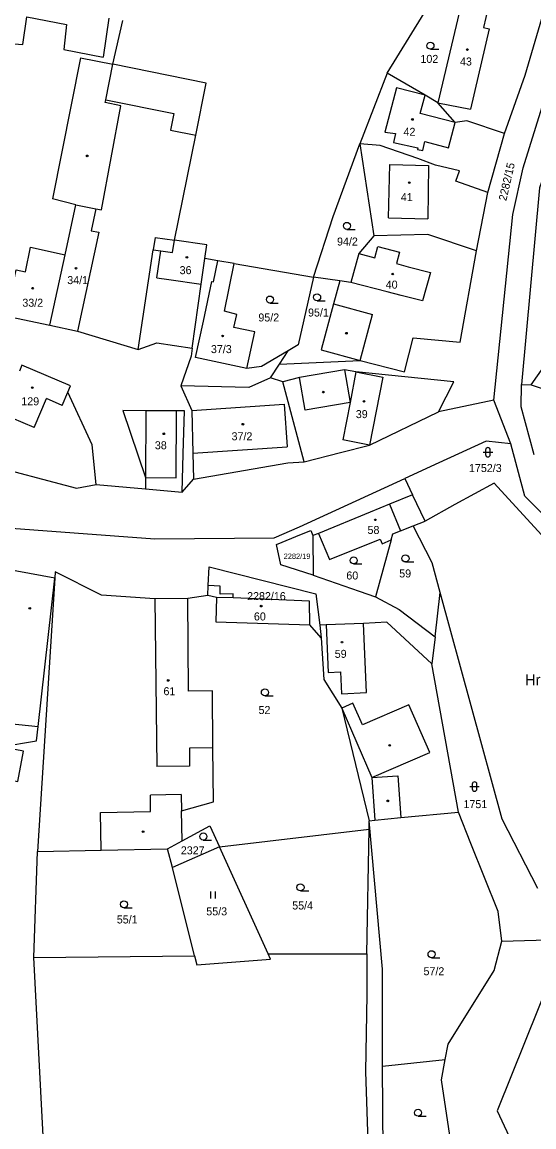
# Model space of a CAD drawing. Extents: x -725728 to -720881, y -1068679 to -1063504.
# Drawn here: x -722824.4 to -722715.6, y -1065814.1 to -1065579.4 of the extents above; entities that cross this region are included whole.
import ezdxf

# ---------------------------------------------------------------- set-up
doc = ezdxf.new("R2010")
doc.units = 0
for name, color, linetype in [('Hranice parcel', 7, 'Continuous'), ('Parcelní čísla', 7, 'Continuous'), ('Pop  PČ popisy', 7, 'Continuous'), ('Vnitřní kresba', 7, 'Continuous'), ('Značky budov', 7, 'Continuous'), ('Značky kultur', 7, 'Continuous')]:
    doc.layers.add(name, color=color, linetype=linetype)

# ---------------------------------------------------------------- blocks, each defined once
blk = doc.blocks.new('4.02_4')
at = {"layer": 'Značky budov'}
blk.add_circle((-0.001, 0), 0.0175, dxfattribs=at)
blk = doc.blocks.new('4.02_3')
at = {"layer": 'Značky budov'}
blk.add_circle((-0.001, 0), 0.0175, dxfattribs=at)
blk = doc.blocks.new('3.04_2')
at = {"layer": 'Značky kultur'}
blk.add_line((0.001, 0), (0.176, 0), dxfattribs=at)
blk.add_circle((0.001, 0.075), 0.075, dxfattribs=at)
blk = doc.blocks.new('3.06_1')
at = {"layer": 'Značky kultur'}
for p, q in [((-0.051, 0), (-0.051, 0.15)), ((0.049, 0), (0.049, 0.15))]:
    blk.add_line(p, q, dxfattribs=at)
blk = doc.blocks.new('3.04_3')
at = {"layer": 'Značky kultur'}
blk.add_line((0.001, 0), (0.176, 0), dxfattribs=at)
blk.add_circle((0.001, 0.075), 0.075, dxfattribs=at)
blk = doc.blocks.new('3.16_2')
at = {"layer": 'Značky kultur'}
for p, q in [((-0.1, 0.1), (0.1, 0.1)), ((-0.05, 0.15), (-0.05, 0.05)), ((0.05, 0.05), (0.05, 0.15))]:
    blk.add_line(p, q, dxfattribs=at)
for centre, start, end in [((0, 0.15), 0, 180), ((0, 0.05), 180, 359.9879)]:
    blk.add_arc(centre, 0.05, start, end, dxfattribs=at)

msp = doc.modelspace()

# ---------------------------------------------------------------- linework, layer by layer
at = {"layer": 'Hranice parcel'}
for p, q in [((-722746.75, -1065590.28), (-722734.16, -1065569.77)), ((-722805.11, -1065588.37), (-722802.96, -1065579.06)), ((-722746.75, -1065590.28), (-722752.56, -1065605.27)), ((-722725.4, -1065615.62), (-722721.81, -1065603.05)), ((-722752.56, -1065605.27), (-722749.59, -1065624.8)), ((-722727.77, -1065628), (-722725.4, -1065615.62)), ((-722818.46, -1065643.83), (-722815.23, -1065628.82)), ((-722781.35, -1065640.85), (-722779.28, -1065630.7)), ((-722779.28, -1065630.7), (-722762.43, -1065633.61)), ((-722756.86, -1065634.37), (-722762.43, -1065633.61)), ((-722716.15, -1065656.47), (-722704.19, -1065639.31)), ((-722830.19, -1065641.31), (-722818.46, -1065643.83)), ((-722769.68, -1065652.11), (-722767.81, -1065649.22)), ((-722771.55, -1065655.01), (-722769.68, -1065652.11)), ((-722769.68, -1065652.11), (-722752.5, -1065651.27)), ((-722768.99, -1065655.86), (-722771.55, -1065655.01)), ((-722764.41, -1065672.84), (-722768.99, -1065655.86)), ((-722718.22, -1065656.43), (-722716.15, -1065656.47)), ((-722724.08, -1065659.73), (-722735.88, -1065662.19)), ((-722720.49, -1065669), (-722724.08, -1065659.73)), ((-722808.63, -1065677.63), (-722798.18, -1065678.58)), ((-722790.39, -1065679.28), (-722787.95, -1065676.53)), ((-722743.01, -1065676.34), (-722741.37, -1065679.81)), ((-722798.18, -1065678.58), (-722790.39, -1065679.28)), ((-722738.73, -1065685.41), (-722741.37, -1065679.81)), ((-722741.27, -1065686.42), (-722738.73, -1065685.41)), ((-722743.98, -1065687.5), (-722741.27, -1065686.42)), ((-722761.35, -1065688.03), (-722762.57, -1065688.45)), ((-722762.57, -1065688.45), (-722762.54, -1065696.93)), ((-722761.35, -1065688.03), (-722759.02, -1065693.56)), ((-722745.93, -1065689.42), (-722749.25, -1065701.49)), ((-722769.4, -1065694.74), (-722770.3, -1065690.4)), ((-722762.54, -1065696.93), (-722769.4, -1065694.74)), ((-722817.42, -1065697.55), (-722821.15, -1065755.62)), ((-722784.91, -1065701.23), (-722789.14, -1065701.85)), ((-722783.04, -1065701.68), (-722784.91, -1065701.23)), ((-722736.55, -1065710.01), (-722735.52, -1065700.61)), ((-722760.81, -1065710.22), (-722763.23, -1065707.48)), ((-722761.13, -1065707.55), (-722760.81, -1065710.22)), ((-722736.55, -1065710.01), (-722737.27, -1065715.76)), ((-722731.64, -1065747.24), (-722737.27, -1065715.76)), ((-722782.44, -1065754.61), (-722750.63, -1065750.88)), ((-722751.14, -1065777.37), (-722750.63, -1065750.88)), ((-722750.63, -1065750.88), (-722750.59, -1065749.07)), ((-722793.45, -1065755.05), (-722790.35, -1065753.37)), ((-722821.92, -1065778.13), (-722821.15, -1065755.62)), ((-722792.45, -1065759), (-722793.45, -1065755.05)), ((-722782.44, -1065754.61), (-722792.45, -1065759)), ((-722772.09, -1065777.37), (-722782.44, -1065754.61)), ((-722787.73, -1065777.75), (-722792.45, -1065759)), ((-722722.41, -1065774.64), (-722708.75, -1065774.23)), ((-722821.92, -1065778.13), (-722787.73, -1065777.75)), ((-722772.09, -1065777.37), (-722751.14, -1065777.37)), ((-722747.77, -1065801.21), (-722734.44, -1065799.83)), ((-722747.54, -1065826.06), (-722747.77, -1065801.21))]:
    msp.add_line(p, q, dxfattribs=at)
for points in [[(-722724.6, -1065573.31), (-722730.2, -1065571.99), (-722735.98, -1065596.55)], [(-722721.81, -1065603.05), (-722717.45, -1065590.7), (-722713.55, -1065577.41)], [(-722700.77, -1065576.21), (-722714.42, -1065614.6), (-722718.22, -1065656.43)], [(-722724.08, -1065659.73), (-722720.1, -1065620.32), (-722717.9, -1065610.34), (-722708.09, -1065578.97)], [(-722815.23, -1065628.82), (-722812.95, -1065618.2), (-722808.69, -1065619.09), (-722807.49, -1065619.32), (-722803.4, -1065597.18), (-722806.73, -1065596.51), (-722806.61, -1065595.93), (-722805.11, -1065588.37)], [(-722792.02, -1065625.76), (-722787.46, -1065603.45), (-722785.26, -1065592.37), (-722805.11, -1065588.37)], [(-722735.98, -1065596.55), (-722738.73, -1065594.96), (-722746.75, -1065590.28)], [(-722721.81, -1065603.05), (-722729.84, -1065600.36), (-722732.34, -1065600.76), (-722735.98, -1065596.55)], [(-722762.43, -1065633.61), (-722758.25, -1065620.71), (-722752.56, -1065605.27)], [(-722725.4, -1065615.62), (-722732.2, -1065613.18), (-722731.43, -1065611.01), (-722736.51, -1065609.83), (-722740.29, -1065608.38), (-722748.24, -1065605.65), (-722752.56, -1065605.27)], [(-722799.7, -1065648.94), (-722796.51, -1065627.8), (-722794.92, -1065628.03), (-722792.39, -1065628.39), (-722792.02, -1065625.76)], [(-722785.52, -1065629.63), (-722785.11, -1065626.75), (-722792.02, -1065625.76)], [(-722749.59, -1065624.8), (-722752.8, -1065628.57), (-722754.48, -1065634.7), (-722756.86, -1065634.37)], [(-722727.77, -1065628), (-722738.11, -1065624.55), (-722749.59, -1065624.8)], [(-722830.19, -1065641.31), (-722828.58, -1065633.83), (-722826.14, -1065634.35), (-722825.64, -1065632.01), (-722823.68, -1065632.43), (-722822.57, -1065627.25), (-722815.23, -1065628.82)], [(-722752.5, -1065651.27), (-722743.12, -1065653.68), (-722741.27, -1065646.5), (-722731.24, -1065647.42), (-722727.77, -1065628)], [(-722788.21, -1065648.71), (-722786.29, -1065635.09), (-722785.52, -1065629.63)], [(-722779.28, -1065630.7), (-722782.8, -1065630.1), (-722785.52, -1065629.63)], [(-722762.43, -1065633.61), (-722765.73, -1065648), (-722767.81, -1065649.22)], [(-722756.86, -1065634.37), (-722758.17, -1065639.26), (-722760.8, -1065649.04), (-722752.5, -1065651.27)], [(-722934.95, -1065637.62), (-722923.81, -1065650.32), (-722892.82, -1065672.31), (-722858.16, -1065684.59), (-722796.19, -1065689.18), (-722770.83, -1065688.98), (-722765.45, -1065686.63), (-722743.01, -1065676.34)], [(-722776.63, -1065653.02), (-722774.94, -1065645.24), (-722779.36, -1065644.32), (-722778.72, -1065641.52), (-722781.35, -1065640.85)], [(-722818.46, -1065643.83), (-722812.59, -1065645.09), (-722799.7, -1065648.94)], [(-722799.7, -1065648.94), (-722795.78, -1065647.57), (-722788.21, -1065648.71)], [(-722788.21, -1065648.71), (-722788.45, -1065650.37), (-722790.68, -1065656.71)], [(-722767.81, -1065649.22), (-722773.52, -1065652.58), (-722776.63, -1065653.02)], [(-722808.63, -1065677.63), (-722809.51, -1065669.22), (-722814.64, -1065658.02), (-722814.08, -1065656.71), (-722824.42, -1065652.3), (-722824.96, -1065653.57)], [(-722771.55, -1065655.01), (-722776.2, -1065657.04), (-722790.68, -1065656.71)], [(-722735.88, -1065662.19), (-722732.6, -1065655.84), (-722753.41, -1065653.74), (-722755.87, -1065653.27), (-722765.43, -1065654.92), (-722768.99, -1065655.86)], [(-722790.68, -1065656.71), (-722788.33, -1065661.9), (-722788.09, -1065671.01), (-722787.95, -1065676.53)], [(-722715.5, -1065671.31), (-722718.3, -1065661.14), (-722718.22, -1065656.43)], [(-722716.15, -1065656.47), (-722693.76, -1065664.01), (-722684.93, -1065668.69)], [(-722790.39, -1065679.28), (-722790.15, -1065671.15), (-722789.89, -1065662.01), (-722791.55, -1065662), (-722798.07, -1065661.96), (-722803, -1065661.93), (-722798.16, -1065676.18), (-722798.18, -1065678.58)], [(-722764.41, -1065672.84), (-722756.72, -1065670.87), (-722750.51, -1065669.28), (-722735.88, -1065662.19)], [(-722720.49, -1065669), (-722725.72, -1065668.42), (-722735.77, -1065673.02), (-722743.01, -1065676.34)], [(-722662.32, -1065761.32), (-722682.81, -1065720.79), (-722703.09, -1065694.42), (-722717.5, -1065680.11), (-722720.49, -1065669)], [(-722833.27, -1065673.04), (-722812.84, -1065678.4), (-722808.63, -1065677.63)], [(-722787.95, -1065676.53), (-722767.88, -1065673.04), (-722764.41, -1065672.84)], [(-722662.32, -1065761.32), (-722676.62, -1065752.04), (-722675.66, -1065747.77), (-722677.37, -1065739.01), (-722684.74, -1065725.12), (-722703.1, -1065700.13), (-722724.07, -1065677.35), (-722732.39, -1065681.92), (-722738.73, -1065685.41)], [(-722741.37, -1065679.81), (-722746.3, -1065681.84), (-722750.41, -1065683.53), (-722761.35, -1065688.03)], [(-722770.3, -1065690.4), (-722765.01, -1065688.23), (-722763.03, -1065687.42), (-722762.57, -1065688.45)], [(-722745.93, -1065689.42), (-722745.58, -1065688.15), (-722743.98, -1065687.5)], [(-722735.52, -1065700.61), (-722737.25, -1065694.31), (-722741.27, -1065686.42)], [(-722759.02, -1065693.56), (-722748.27, -1065689.23), (-722747.84, -1065690.27), (-722745.93, -1065689.42)], [(-722817.42, -1065697.55), (-722828.23, -1065695.56), (-722833.06, -1065694.65), (-722840.32, -1065693.28)], [(-722789.14, -1065701.85), (-722796.14, -1065701.92), (-722807.49, -1065701.19), (-722817.33, -1065696.18), (-722817.42, -1065697.55)], [(-722784.91, -1065701.23), (-722784.82, -1065699.08), (-722784.65, -1065695.13), (-722761.92, -1065700.89), (-722761.13, -1065707.55)], [(-722762.54, -1065696.93), (-722752.74, -1065700.29), (-722749.25, -1065701.49)], [(-722844.8, -1065737.03), (-722825.33, -1065740.71), (-722824.12, -1065734.32), (-722828.94, -1065733.41), (-722821.32, -1065732.11), (-722820.98, -1065729.08), (-722817.42, -1065697.55)], [(-722790.35, -1065753.37), (-722790.48, -1065747), (-722783.71, -1065745.04), (-722783.82, -1065733.6), (-722783.94, -1065721.5), (-722788.99, -1065721.55), (-722789.14, -1065701.85)], [(-722783.04, -1065701.68), (-722783.2, -1065706.85), (-722763.23, -1065707.48)], [(-722763.23, -1065707.48), (-722763.27, -1065702.41), (-722779.49, -1065701.74), (-722783.04, -1065701.68)], [(-722749.25, -1065701.49), (-722744.23, -1065704.19), (-722736.55, -1065710.01)], [(-722714.72, -1065763.47), (-722722.3, -1065748.73), (-722735.52, -1065700.61)], [(-722737.27, -1065715.76), (-722746.82, -1065706.92), (-722751.82, -1065707.14), (-722759.74, -1065707.49), (-722761.13, -1065707.55)], [(-722760.81, -1065710.22), (-722760.23, -1065719.05), (-722756.44, -1065725.16), (-722750.59, -1065749.07)], [(-722750.59, -1065749.07), (-722749.41, -1065748.96), (-722743.89, -1065748.42), (-722731.64, -1065747.24)], [(-722722.41, -1065774.64), (-722723.18, -1065768.39), (-722728.97, -1065753.9), (-722731.64, -1065747.24)], [(-722790.35, -1065753.37), (-722784.45, -1065750.18), (-722782.44, -1065754.61)], [(-722747.77, -1065801.21), (-722747.77, -1065780.6), (-722750.59, -1065749.07)], [(-722821.15, -1065755.62), (-722807.55, -1065755.34), (-722793.45, -1065755.05)], [(-722734.44, -1065799.83), (-722733.83, -1065796.51), (-722724.01, -1065780.86), (-722722.41, -1065774.64)], [(-722708.75, -1065774.23), (-722723.41, -1065810.73), (-722693.47, -1065874.65), (-722685.82, -1065906.53)], [(-722822.29, -1065866.55), (-722819.53, -1065822.82), (-722821.92, -1065778.13)], [(-722787.73, -1065777.75), (-722787.24, -1065779.71), (-722771.58, -1065778.5), (-722772.09, -1065777.37)], [(-722751.14, -1065777.37), (-722751.14, -1065786.08), (-722751.39, -1065802.36), (-722750.25, -1065836.45), (-722748.67, -1065886.88)], [(-722728.96, -1065826.35), (-722733.03, -1065818.77), (-722735.24, -1065804.13), (-722734.44, -1065799.83)]]:
    msp.add_lwpolyline(points, dxfattribs=at)
at = {"layer": 'Vnitřní kresba'}
for p, q in [((-722724.6, -1065573.31), (-722726.3, -1065580.55)), ((-722824.22, -1065584.16), (-722823.4, -1065578.28)), ((-722823.4, -1065578.28), (-722814.96, -1065579.9)), ((-722814.96, -1065579.9), (-722815.52, -1065585.21)), ((-722805.96, -1065578.57), (-722807.16, -1065586.85)), ((-722725.08, -1065580.84), (-722729.1, -1065597.94)), ((-722726.3, -1065580.55), (-722725.08, -1065580.84)), ((-722826.94, -1065583.94), (-722824.22, -1065584.16)), ((-722815.52, -1065585.21), (-722807.16, -1065586.85)), ((-722811.98, -1065587.01), (-722817.93, -1065616.95)), ((-722811.98, -1065587.01), (-722805.11, -1065588.37)), ((-722744.77, -1065593.37), (-722747.26, -1065602.8)), ((-722738.73, -1065594.96), (-722744.77, -1065593.37)), ((-722806.61, -1065595.93), (-722792.15, -1065598.8)), ((-722739.74, -1065598.8), (-722738.73, -1065594.96)), ((-722735.98, -1065596.55), (-722729.1, -1065597.94)), ((-722792.15, -1065598.8), (-722792.86, -1065602.38)), ((-722732.34, -1065600.76), (-722739.74, -1065598.8)), ((-722733.76, -1065606.13), (-722732.34, -1065600.76)), ((-722792.86, -1065602.38), (-722787.46, -1065603.45)), ((-722747.26, -1065602.8), (-722745.03, -1065603.1)), ((-722745.03, -1065603.1), (-722745.45, -1065604.97)), ((-722745.45, -1065604.97), (-722740.26, -1065606.12)), ((-722739.21, -1065606.7), (-722738.79, -1065604.81)), ((-722738.79, -1065604.81), (-722733.76, -1065606.13)), ((-722740.26, -1065606.12), (-722740.33, -1065606.45)), ((-722740.33, -1065606.45), (-722739.21, -1065606.7)), ((-722746.5, -1065620.99), (-722746.18, -1065609.68)), ((-722746.18, -1065609.68), (-722737.97, -1065609.86)), ((-722737.97, -1065609.86), (-722738.16, -1065621.2)), ((-722812.95, -1065618.2), (-722817.93, -1065616.95)), ((-722808.69, -1065619.09), (-722809.68, -1065623.73)), ((-722746.5, -1065620.99), (-722738.16, -1065621.2)), ((-722808.07, -1065624.07), (-722812.59, -1065645.09)), ((-722809.68, -1065623.73), (-722808.07, -1065624.07)), ((-722796.13, -1065625.18), (-722796.51, -1065627.8)), ((-722796.13, -1065625.18), (-722792.02, -1065625.76)), ((-722795.73, -1065633.74), (-722794.92, -1065628.03)), ((-722752.8, -1065628.57), (-722749.42, -1065629.48)), ((-722749.42, -1065629.48), (-722748.77, -1065627.06)), ((-722748.77, -1065627.06), (-722744.18, -1065628.29)), ((-722744.18, -1065628.29), (-722744.83, -1065630.7)), ((-722744.83, -1065630.7), (-722742.3, -1065631.38)), ((-722742.3, -1065631.38), (-722737.59, -1065632.64)), ((-722795.73, -1065633.74), (-722793.21, -1065634.1)), ((-722737.59, -1065632.64), (-722739.25, -1065638.65)), ((-722793.21, -1065634.1), (-722786.29, -1065635.09)), ((-722746.8, -1065636.69), (-722754.48, -1065634.7)), ((-722743.83, -1065637.46), (-722746.8, -1065636.69)), ((-722739.25, -1065638.65), (-722743.83, -1065637.46)), ((-722758.17, -1065639.26), (-722749.88, -1065641.53)), ((-722752.5, -1065651.27), (-722749.88, -1065641.53)), ((-722764.23, -1065661.87), (-722765.43, -1065654.92)), ((-722755.87, -1065653.27), (-722754.67, -1065660.22)), ((-722753.41, -1065653.74), (-722754.67, -1065660.22)), ((-722753.41, -1065653.74), (-722747.72, -1065654.84)), ((-722747.72, -1065654.84), (-722750.51, -1065669.28)), ((-722821.81, -1065665.57), (-722819.18, -1065659.41)), ((-722815.84, -1065660.83), (-722819.18, -1065659.41)), ((-722815.84, -1065660.83), (-722814.64, -1065658.02)), ((-722798.07, -1065661.96), (-722798.16, -1065676.18)), ((-722791.64, -1065676.22), (-722791.55, -1065662)), ((-722788.33, -1065661.9), (-722768.65, -1065660.57)), ((-722768.65, -1065660.57), (-722768.03, -1065669.65)), ((-722754.67, -1065660.22), (-722764.23, -1065661.87)), ((-722754.67, -1065660.22), (-722756.2, -1065668.18)), ((-722821.81, -1065665.57), (-722828.81, -1065662.59)), ((-722750.51, -1065669.28), (-722756.2, -1065668.18)), ((-722788.09, -1065671.01), (-722768.03, -1065669.65)), ((-722798.16, -1065676.18), (-722791.64, -1065676.22)), ((-722746.3, -1065681.84), (-722743.98, -1065687.5)), ((-722782.25, -1065699.24), (-722784.82, -1065699.08)), ((-722782.28, -1065700.93), (-722782.25, -1065699.24)), ((-722796.14, -1065701.92), (-722795.78, -1065737.52)), ((-722779.53, -1065700.88), (-722782.28, -1065700.93)), ((-722779.49, -1065701.74), (-722779.53, -1065700.88)), ((-722759.74, -1065707.49), (-722759.29, -1065717.58)), ((-722751.17, -1065721.86), (-722751.82, -1065707.14)), ((-722759.29, -1065717.58), (-722756.71, -1065717.47)), ((-722756.71, -1065717.47), (-722756.51, -1065722.1)), ((-722756.51, -1065722.1), (-722751.17, -1065721.86)), ((-722754.05, -1065724.12), (-722756.44, -1065725.16)), ((-722756.44, -1065725.16), (-722750.02, -1065739.91)), ((-722752.04, -1065728.73), (-722754.05, -1065724.12)), ((-722742.15, -1065724.42), (-722752.04, -1065728.73)), ((-722737.74, -1065734.56), (-722742.15, -1065724.42)), ((-722827.11, -1065728.39), (-722820.98, -1065729.08)), ((-722783.82, -1065733.6), (-722788.82, -1065733.65)), ((-722788.82, -1065733.65), (-722788.79, -1065737.45)), ((-722750.02, -1065739.91), (-722737.74, -1065734.56)), ((-722788.79, -1065737.45), (-722795.78, -1065737.52)), ((-722750.02, -1065739.91), (-722744.49, -1065739.54)), ((-722744.49, -1065739.54), (-722743.89, -1065748.42)), ((-722750.02, -1065739.91), (-722749.41, -1065748.96)), ((-722790.55, -1065743.51), (-722797.13, -1065743.65)), ((-722797.06, -1065747.14), (-722797.13, -1065743.65)), ((-722790.55, -1065743.51), (-722790.48, -1065747)), ((-722807.71, -1065747.35), (-722797.06, -1065747.14)), ((-722807.55, -1065755.34), (-722807.71, -1065747.35))]:
    msp.add_line(p, q, dxfattribs=at)
msp.add_lwpolyline([(-722776.63, -1065653.02), (-722787.53, -1065650.65), (-722785.85, -1065642.92), (-722784.03, -1065634.5), (-722783.73, -1065634.56), (-722782.8, -1065630.1)], dxfattribs=at)

# ---------------------------------------------------------------- block references
at = {"layer": 'Značky budov', "xscale": 10, "yscale": 10}
for name, p in [('4.02_3', (-722729.72, -1065585.24)), ('4.02_3', (-722741.4, -1065600.09)), ('4.02_3', (-722810.55, -1065607.83)), ('4.02_3', (-722742.06, -1065613.52)), ('4.02_4', (-722789.35, -1065629.38)), ('4.02_3', (-722812.91, -1065631.69)), ('4.02_4', (-722745.59, -1065632.93)), ('4.02_3', (-722822.13, -1065635.94)), ('4.02_3', (-722755.43, -1065645.5)), ('4.02_3', (-722781.75, -1065646.08)), ('4.02_3', (-722822.22, -1065657.07)), ('4.02_3', (-722760.35, -1065658.02)), ('4.02_3', (-722751.7, -1065659.99)), ('4.02_3', (-722794.25, -1065666.87)), ('4.02_3', (-722777.45, -1065664.84)), ('4.02_4', (-722749.28, -1065685.15)), ('4.02_3', (-722822.75, -1065703.96)), ('4.02_3', (-722773.55, -1065703.48)), ('4.02_4', (-722756.36, -1065711.14)), ('4.02_3', (-722793.32, -1065719.28)), ('4.02_3', (-722746.23, -1065733.07)), ('4.02_3', (-722746.64, -1065744.86)), ('4.02_4', (-722798.66, -1065751.41))]:
    msp.add_blockref(name, p, dxfattribs=at)
at = {"layer": 'Značky kultur', "xscale": 10, "yscale": 10}
for name, p in [('3.04_3', (-722737.59, -1065585.18)), ('3.04_2', (-722755.34, -1065623.46)), ('3.04_2', (-722771.71, -1065639.1)), ('3.04_2', (-722761.69, -1065638.62)), ('3.16_2', (-722725.35, -1065671.8)), ('3.04_2', (-722742.9, -1065694.1)), ('3.04_2', (-722753.93, -1065694.52)), ('3.04_2', (-722772.79, -1065722.56)), ('3.16_2', (-722728.19, -1065742.81)), ('3.04_3', (-722785.88, -1065753.17)), ('3.04_2', (-722765.22, -1065763.98)), ('3.06_1', (-722783.79, -1065765.59)), ('3.04_2', (-722802.75, -1065767.58)), ('3.04_2', (-722737.35, -1065778.19)), ('3.04_2', (-722740.22, -1065811.86))]:
    msp.add_blockref(name, p, dxfattribs=at)

# ---------------------------------------------------------------- texts
at = {"layer": 'Parcelní čísla'}
for s, height, p in [('102', 1.7, (-722739.71, -1065588.08)), ('43', 1.7, (-722731.3, -1065588.63)), ('42', 1.7, (-722743.31, -1065603.57)), ('41', 1.7, (-722743.88, -1065617.44)), ('94/2', 1.7, (-722757.44, -1065626.88)), ('36', 1.7, (-722790.9, -1065632.96)), ('34/1', 1.7, (-722814.79, -1065635.07)), ('40', 1.7, (-722747.09, -1065636.03)), ('33/2', 1.7, (-722824.34, -1065639.88)), ('95/1', 1.7, (-722763.6, -1065641.96)), ('95/2', 1.7, (-722774.16, -1065643.01)), ('37/3', 1.7, (-722784.25, -1065649.73)), ('129', 1.7, (-722824.56, -1065660.82)), ('39', 1.7, (-722753.45, -1065663.54)), ('37/2', 1.7, (-722779.86, -1065668.25)), ('38', 1.7, (-722796.17, -1065670.16)), ('1752/3', 1.7, (-722729.39, -1065675)), ('58', 1.7, (-722750.96, -1065688.15)), ('2282/19', 1.14, (-722768.78, -1065693.46)), ('60', 1.7, (-722755.46, -1065697.83)), ('59', 1.7, (-722744.22, -1065697.39)), ('2282/16', 1.7, (-722776.56, -1065702.21)), ('60', 1.7, (-722775.11, -1065706.53)), ('59', 1.7, (-722757.93, -1065714.47)), ('61', 1.7, (-722794.34, -1065722.41)), ('52', 1.7, (-722774.13, -1065726.41)), ('1751', 1.7, (-722730.56, -1065746.4)), ('2327', 1.7, (-722790.65, -1065756.22)), ('55/3', 1.7, (-722785.23, -1065769.18)), ('55/4', 1.7, (-722766.97, -1065767.93)), ('55/1', 1.7, (-722804.26, -1065770.9)), ('57/2', 1.7, (-722739.06, -1065781.9))]:
    msp.add_text(s, height=height, dxfattribs=at).set_placement(p)
msp.add_text('2282/15', height=1.7, rotation=77, dxfattribs=at).set_placement((-722721.46, -1065617.5))
at = {"layer": 'Pop  PČ popisy'}
msp.add_text('Hrusický rybník', height=2.3, dxfattribs=at).set_placement((-722717.45, -1065720.29))

doc.saveas('drawing.dxf')
